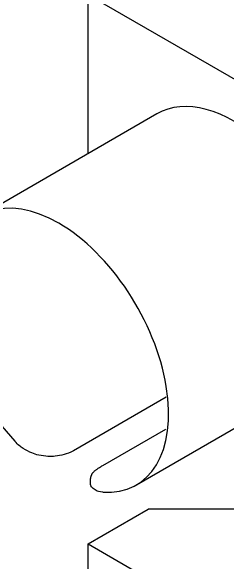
# Model space of a CAD drawing. Extents: x 99862 to 104211, y 98939 to 105076.
# Drawn here: x 101377.4 to 101481.1, y 101634.5 to 101899.6 of the extents above; entities that cross this region are included whole.
import ezdxf

# ---------------------------------------------------------------- set-up
doc = ezdxf.new("R2010")
doc.units = 0
doc.layers.add('Level 26', color=7, linetype='Continuous')

msp = doc.modelspace()

# ---------------------------------------------------------------- linework, layer by layer
at = {"layer": 'Level 26'}
for p, q in [((101414.53, 101830.88), (101414.53, 101907.58)), ((101414.53, 101907.58), (101555.95, 101825.93)), ((101447.74, 101850.06), (101362.88, 101801.07)), ((101437.88, 101671.16), (101522.74, 101720.15)), ((101452.15, 101713.48), (101407.46, 101687.67)), ((101421.6, 101680.54), (101452.05, 101698.12)), ((101415.74, 101672.18), (101415.74, 101673.23)), ((101414.53, 101642.78), (101443.58, 101659.55)), ((101494.94, 101659.55), (101443.58, 101659.55)), ((101414.53, 101642.78), (101555.95, 101561.13)), ((101414.53, 101566.08), (101414.53, 101642.78))]:
    msp.add_line(p, q, dxfattribs=at)
for centre, start_param, end_param in [((101485.24, 101785.11), 0, 3.141593), ((101400.38, 101736.12), 5.909304, 11.369456)]:
    msp.add_ellipse(centre, major_axis=(37.5, -64.95), ratio=0.57735, start_param=start_param, end_param=end_param, dxfattribs=at)
for points, degree in [([(101407.46, 101687.67), (101405.54, 101686.57), (101403.28, 101685.76), (101398.32, 101684.88), (101395.63, 101684.81), (101390.37, 101685.53), (101387.74, 101686.34), (101383.04, 101688.74), (101380.92, 101690.35), (101379.17, 101692.24)], 3), ([(101415.74, 101673.22), (101415.74, 101675.55), (101417.85, 101678.37), (101421.6, 101680.54)], 2), ([(101421.6, 101667.74), (101419.85, 101667.87), (101418.41, 101668.32), (101416.36, 101669.81), (101415.79, 101670.85), (101415.74, 101672.07), (101415.74, 101672.11), (101415.74, 101672.14)], 3)]:
    msp.add_open_spline(points, degree=degree, dxfattribs=at)

doc.saveas('drawing.dxf')
